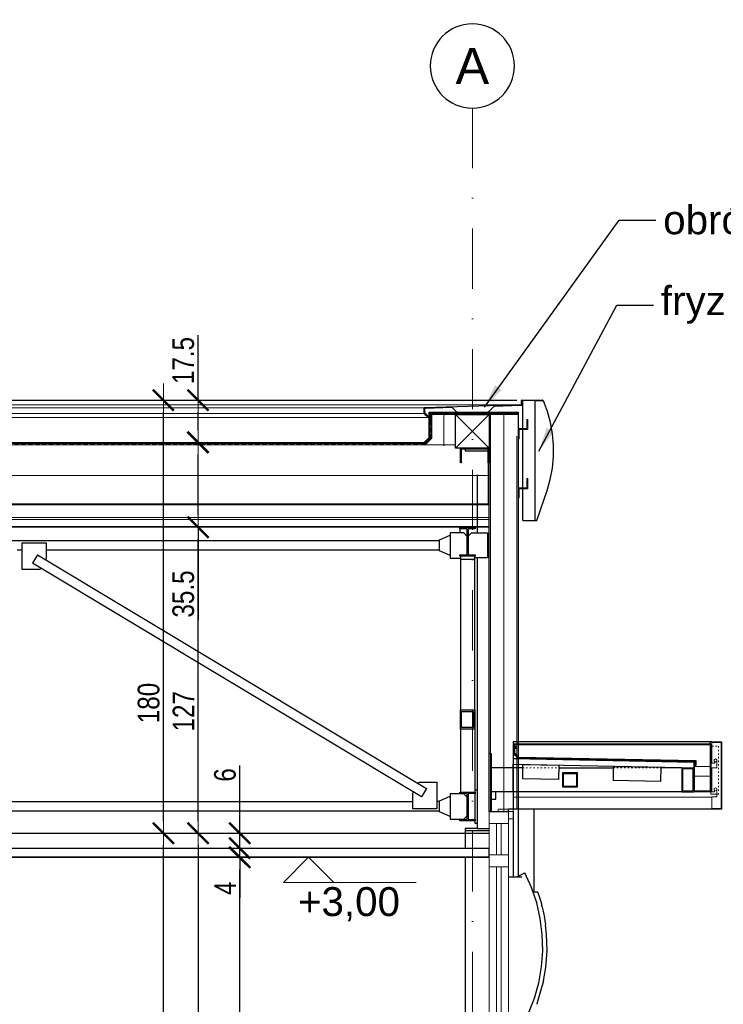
# Model space of a CAD drawing. Header units: millimetres. Extents: x -4835 to 23023, y -15404 to 3906.
# Tile 401 of 409: x 11272 to 11564, y 1871 to 2280. Entities that reach past the tile are written whole.
import ezdxf

# ---------------------------------------------------------------- set-up
doc = ezdxf.new("R2010")
doc.units = ezdxf.units.MM
for name, pattern in [('ACAD_ISO03W100', [30, 12, -18]), ('DASHDOT', [1, 0.5, -0.25, 0, -0.25]), ('DASHED', [19.05, 12.7, -6.35]), ('JIS_02_1.0', [2, 1, -1])]:
    doc.linetypes.add(name, pattern=pattern)
doc.layers.get('0').update_dxf_attribs({"lineweight": 9})
for name, color, linetype, lineweight in [('-AGP1_OSIE', 2, 'DASHDOT', 9), ('a___cienka___0.15', 10, 'Continuous', 15), ('a___ocieplenie', 214, 'BATTING', 5), ('a___przekrojowa___0.5', 7, 'Continuous', 25), ('a___widokowa_0.25', 130, 'Continuous', 25), ('drzwi', 30, 'Continuous', 13), ('Wymiarowanie - Poziomy', 172, 'Continuous', 13)]:
    doc.layers.add(name, color=color, linetype=linetype, lineweight=lineweight)
doc.layers.add('a___wymiary', color=7, linetype='Continuous', lineweight=5, true_color=0x666666)
for name, color, linetype in [('Budowlane - Opisy', 7, 'Continuous'), ('Budowlane - Sufit', 7, 'Continuous'), ('Konstrukcja - Fasada', 7, 'Continuous'), ('Konstrukcja - podkonstrukcja pod panele - slupy', 7, 'Continuous'), ('Konstrukcja dachu', 7, 'Continuous'), ('struktura', 7, 'Continuous'), ('Wyposazenie Zew - Wizualizacja Logo', 7, 'Continuous')]:
    doc.layers.add(name, color=color, linetype=linetype)
doc.styles.add('ARIAL', font='arial.ttf', dxfattribs={"width": 0.8})
doc.styles.add('GENERATED_STYLE_1', font='arialbd.ttf', dxfattribs={"width": 0.999153})
doc.styles.add('GENERATED_STYLE_2', font='ARIAL.TTF', dxfattribs={"width": 0.999153})
doc.linetypes.add('BATTING', pattern='A,0.0001,-0.1,[134,ltypeshp.shx,S=0.1,R=0,X=-0.1,Y=0],-0.2,[134,ltypeshp.shx,S=0.1,R=180,X=0.1,Y=0],-0.1', length=0.4001)
doc.dimstyles.new('1_50', dxfattribs={"dimtxt": 9, "dimasz": 5, "dimexe": 1.25, "dimexo": 0.625, "dimgap": 1.5, "dimtad": 1, "dimdec": 3, "dimrnd": 0.5, "dimdsep": 46, "dimtxsty": 'ARIAL', "dimblk": 'znacznik', "dimcen": 1.5, "dimse1": 1, "dimse2": 1, "dimclrd": 6, "dimclrt": 6, "dimazin": 0, "dimtfac": 1, "dimtdec": 3, "dimtmove": 0, "dimatfit": 3, "dimldrblk": 'znacznik', "dimfxl": 1, "dimarcsym": 0})
doc.dimstyles.new('GENERATED_STYLE__61', dxfattribs={"dimtxt": 10, "dimasz": 9.5, "dimexe": 0.18, "dimexo": 0, "dimgap": 0.09, "dimtad": 0, "dimdec": 1, "dimzin": 0, "dimdsep": 46, "dimtxsty": 'GENERATED_STYLE_1', "dimblk": 'ARROWHEAD_1', "dimblk1": 'ARROWHEAD_1', "dimblk2": 'ARROWHEAD_1', "dimcen": 0.09, "dimclrd": 256, "dimclre": 256, "dimclrt": 256, "dimazin": 0, "dimtfac": 1, "dimtdec": 4, "dimtmove": 0, "dimatfit": 3, "dimfxl": 1, "dimtolj": 1, "dimtzin": 0, "dimarcsym": 0})

# ---------------------------------------------------------------- blocks, each defined once
blk = doc.blocks.new('ARROWHEAD_1')
at = {"linetype": 'Continuous'}
blk.add_line((0, 0), (-1, 0), dxfattribs=at)
blk.add_circle((0, 0), 0.25, dxfattribs=at)
blk = doc.blocks.new('znacznik')
at = {"layer": 'a___wymiary'}
for p, q in [((0, 1.394), (0, -1.394)), ((1.394, 0), (-1.394, 0))]:
    blk.add_line(p, q, dxfattribs=at)
at = {"layer": 'a___wymiary', "const_width": 0.2}
blk.add_lwpolyline([(0.876, 0.876), (-0.876, -0.876)], dxfattribs=at)
blk = doc.blocks.new('*D607')
at = {"layer": 'a___wymiary', "color": 6, "lineweight": -2}
blk.add_line((11363.15, 1636.96), (11363.15, 1926.96), dxfattribs=at)
at = {"layer": 'Defpoints', "color": 0}
for p in [(11363.15, 1931.96), (11417.47, 1931.96), (11442.05, 1631.96)]:
    blk.add_point(p, dxfattribs=at)
at = {"layer": 'a___wymiary', "color": 6, "linetype": 'ByBlock', "lineweight": -2, "xscale": 5, "yscale": 5, "zscale": 5}
for p, rotation in [((11363.15, 1931.96), 90), ((11363.15, 1631.96), 270)]:
    blk.add_blockref('znacznik', p, dxfattribs=dict(at, rotation=rotation))
at = {"layer": 'a___wymiary', "color": 6, "insert": (11357.05, 1781.96), "char_height": 9, "attachment_point": 5, "rotation": 90, "style": 'ARIAL'}
blk.add_mtext('300', dxfattribs=at)
blk = doc.blocks.new('*D608')
at = {"layer": 'a___wymiary', "color": 6, "lineweight": -2}
for p, q in [((11363.15, 1940.76), (11363.15, 1945.76)), ((11363.15, 1931.96), (11363.15, 1935.76)), ((11363.15, 1931.96), (11363.15, 1915.11))]:
    blk.add_line(p, q, dxfattribs=at)
at = {"layer": 'Defpoints', "color": 0}
for p in [(11363.15, 1935.76), (11425.47, 1935.76), (11428.42, 1931.96)]:
    blk.add_point(p, dxfattribs=at)
at = {"layer": 'a___wymiary', "color": 6, "linetype": 'ByBlock', "lineweight": -2, "xscale": 5, "yscale": 5, "zscale": 5}
for p, rotation in [((11363.15, 1935.76), 270), ((11363.15, 1931.96), 90)]:
    blk.add_blockref('znacznik', p, dxfattribs=dict(at, rotation=rotation))
at = {"layer": 'a___wymiary', "color": 6, "insert": (11357.15, 1919.1), "char_height": 9, "attachment_point": 5, "rotation": 90, "style": 'ARIAL'}
blk.add_mtext('4', dxfattribs=at)
blk = doc.blocks.new('*D609')
at = {"layer": 'a___wymiary', "color": 6, "lineweight": -2}
for p, q in [((11363.15, 1941.96), (11363.15, 1970.08)), ((11363.15, 1935.76), (11363.15, 1941.96)), ((11363.15, 1930.76), (11363.15, 1925.76))]:
    blk.add_line(p, q, dxfattribs=at)
at = {"layer": 'Defpoints', "color": 0}
for p in [(11363.15, 1941.96), (11379.49, 1941.96), (11425.47, 1935.76)]:
    blk.add_point(p, dxfattribs=at)
at = {"layer": 'a___wymiary', "color": 6, "linetype": 'ByBlock', "lineweight": -2, "xscale": 5, "yscale": 5, "zscale": 5}
for p, rotation in [((11363.15, 1941.96), 270), ((11363.15, 1935.76), 90)]:
    blk.add_blockref('znacznik', p, dxfattribs=dict(at, rotation=rotation))
at = {"layer": 'a___wymiary', "color": 6, "insert": (11357.06, 1966.2), "char_height": 9, "attachment_point": 5, "rotation": 90, "style": 'ARIAL'}
blk.add_mtext('6', dxfattribs=at)
blk = doc.blocks.new('*D610')
at = {"layer": 'a___wymiary', "color": 6, "lineweight": -2}
blk.add_line((11345.86, 1936.96), (11345.86, 1636.96), dxfattribs=at)
at = {"layer": 'Defpoints', "color": 0}
for p in [(11383.11, 1941.96), (11345.86, 1631.96), (11376.76, 1631.96)]:
    blk.add_point(p, dxfattribs=at)
at = {"layer": 'a___wymiary', "color": 6, "linetype": 'ByBlock', "lineweight": -2, "xscale": 5, "yscale": 5, "zscale": 5}
for p, rotation in [((11345.86, 1941.96), 90), ((11345.86, 1631.96), 270)]:
    blk.add_blockref('znacznik', p, dxfattribs=dict(at, rotation=rotation))
at = {"layer": 'a___wymiary', "color": 6, "insert": (11339.76, 1786.96), "char_height": 9, "attachment_point": 5, "rotation": 90, "style": 'ARIAL'}
blk.add_mtext('310', dxfattribs=at)
blk = doc.blocks.new('*D614')
at = {"layer": 'a___wymiary', "color": 6, "lineweight": -2}
blk.add_line((11331.46, 1636.96), (11331.46, 1936.96), dxfattribs=at)
at = {"layer": 'Defpoints', "color": 0}
for p in [(11331.46, 1941.96), (11383.11, 1941.96), (11376.76, 1631.96)]:
    blk.add_point(p, dxfattribs=at)
at = {"layer": 'a___wymiary', "color": 6, "linetype": 'ByBlock', "lineweight": -2, "xscale": 5, "yscale": 5, "zscale": 5}
for p, rotation in [((11331.46, 1941.96), 90), ((11331.46, 1631.96), 270)]:
    blk.add_blockref('znacznik', p, dxfattribs=dict(at, rotation=rotation))
at = {"layer": 'a___wymiary', "color": 6, "insert": (11325.36, 1786.96), "char_height": 9, "attachment_point": 5, "rotation": 90, "style": 'ARIAL'}
blk.add_mtext('310', dxfattribs=at)
blk = doc.blocks.new('*D615')
at = {"layer": 'a___wymiary', "color": 6, "lineweight": -2}
blk.add_line((11331.46, 1946.96), (11331.46, 2116.96), dxfattribs=at)
at = {"layer": 'Defpoints', "color": 0}
for p in [(11331.46, 2121.96), (11366.59, 2121.96), (11383.11, 1941.96)]:
    blk.add_point(p, dxfattribs=at)
at = {"layer": 'a___wymiary', "color": 6, "linetype": 'ByBlock', "lineweight": -2, "xscale": 5, "yscale": 5, "zscale": 5}
for p, rotation in [((11331.46, 2121.96), 90), ((11331.46, 1941.96), 270)]:
    blk.add_blockref('znacznik', p, dxfattribs=dict(at, rotation=rotation))
at = {"layer": 'a___wymiary', "color": 6, "insert": (11325.36, 1996.09), "char_height": 9, "attachment_point": 5, "rotation": 90, "style": 'ARIAL'}
blk.add_mtext('180', dxfattribs=at)
blk = doc.blocks.new('*D616')
at = {"layer": 'a___wymiary', "color": 6, "lineweight": -2}
blk.add_line((11345.86, 1946.96), (11345.86, 2064.11), dxfattribs=at)
at = {"layer": 'Defpoints', "color": 0}
for p in [(11345.86, 2069.11), (11365.49, 2069.11), (11383.11, 1941.96)]:
    blk.add_point(p, dxfattribs=at)
at = {"layer": 'a___wymiary', "color": 6, "linetype": 'ByBlock', "lineweight": -2, "xscale": 5, "yscale": 5, "zscale": 5}
for p, rotation in [((11345.86, 2069.11), 90), ((11345.86, 1941.96), 270)]:
    blk.add_blockref('znacznik', p, dxfattribs=dict(at, rotation=rotation))
at = {"layer": 'a___wymiary', "color": 6, "insert": (11339.84, 1992.66), "char_height": 9, "attachment_point": 5, "rotation": 90, "style": 'ARIAL'}
blk.add_mtext('127', dxfattribs=at)
blk = doc.blocks.new('*D617')
at = {"layer": 'a___wymiary', "color": 6, "lineweight": -2}
for p, q in [((11345.86, 2074.11), (11345.86, 2099.41)), ((11345.86, 2069.11), (11345.86, 2030.51))]:
    blk.add_line(p, q, dxfattribs=at)
at = {"layer": 'Defpoints', "color": 0}
for p in [(11345.86, 2104.41), (11366.31, 2104.41), (11365.49, 2069.11)]:
    blk.add_point(p, dxfattribs=at)
at = {"layer": 'a___wymiary', "color": 6, "linetype": 'ByBlock', "lineweight": -2, "xscale": 5, "yscale": 5, "zscale": 5}
for p, rotation in [((11345.86, 2104.41), 90), ((11345.86, 2069.11), 270)]:
    blk.add_blockref('znacznik', p, dxfattribs=dict(at, rotation=rotation))
at = {"layer": 'a___wymiary', "color": 6, "insert": (11339.76, 2041.39), "char_height": 9, "attachment_point": 5, "rotation": 90, "style": 'ARIAL'}
blk.add_mtext('35.5', dxfattribs=at)
blk = doc.blocks.new('*D618')
at = {"layer": 'a___wymiary', "color": 6, "lineweight": -2}
for p, q in [((11345.86, 2121.96), (11345.86, 2148.97)), ((11345.86, 2109.41), (11345.86, 2116.96))]:
    blk.add_line(p, q, dxfattribs=at)
at = {"layer": 'Defpoints', "color": 0}
for p in [(11345.86, 2121.96), (11366.59, 2121.96), (11366.07, 2104.41)]:
    blk.add_point(p, dxfattribs=at)
at = {"layer": 'a___wymiary', "color": 6, "linetype": 'ByBlock', "lineweight": -2, "xscale": 5, "yscale": 5, "zscale": 5}
for p, rotation in [((11345.86, 2121.96), 90), ((11345.86, 2104.41), 270)]:
    blk.add_blockref('znacznik', p, dxfattribs=dict(at, rotation=rotation))
at = {"layer": 'a___wymiary', "color": 6, "insert": (11339.76, 2138.43), "char_height": 9, "attachment_point": 5, "rotation": 90, "style": 'ARIAL'}
blk.add_mtext('17.5', dxfattribs=at)
blk = doc.blocks.new('*D628')
at = {"layer": 'a___wymiary', "color": 6, "lineweight": -2}
blk.add_line((11707.96, 2066.96), (11707.96, 1994.96), dxfattribs=at)
at = {"layer": 'Defpoints', "color": 0}
for p in [(11483.1, 2071.96), (11548.08, 1989.96), (11707.96, 1989.96)]:
    blk.add_point(p, dxfattribs=at)
at = {"layer": 'a___wymiary', "color": 6, "linetype": 'ByBlock', "lineweight": -2, "xscale": 5, "yscale": 5, "zscale": 5}
for p, rotation in [((11707.96, 2071.96), 90), ((11707.96, 1989.96), 270)]:
    blk.add_blockref('znacznik', p, dxfattribs=dict(at, rotation=rotation))
at = {"layer": 'a___wymiary', "color": 6, "insert": (11701.87, 2030.96), "char_height": 9, "attachment_point": 5, "rotation": 90, "style": 'ARIAL'}
blk.add_mtext('82', dxfattribs=at)
blk = doc.blocks.new('*D629')
at = {"layer": 'a___wymiary', "color": 6, "lineweight": -2}
blk.add_line((11707.96, 1974.96), (11707.96, 1956.96), dxfattribs=at)
at = {"layer": 'Defpoints', "color": 0}
for p in [(11548.08, 1979.96), (11550.07, 1951.96), (11707.96, 1951.96)]:
    blk.add_point(p, dxfattribs=at)
at = {"layer": 'a___wymiary', "color": 6, "linetype": 'ByBlock', "lineweight": -2, "xscale": 5, "yscale": 5, "zscale": 5}
for p, rotation in [((11707.96, 1979.96), 90), ((11707.96, 1951.96), 270)]:
    blk.add_blockref('znacznik', p, dxfattribs=dict(at, rotation=rotation))
at = {"layer": 'a___wymiary', "color": 6, "insert": (11701.87, 1965.96), "char_height": 9, "attachment_point": 5, "rotation": 90, "style": 'ARIAL'}
blk.add_mtext('28', dxfattribs=at)
blk = doc.blocks.new('*D630')
at = {"layer": 'a___wymiary', "color": 6, "lineweight": -2}
for p, q in [((11707.96, 1956.96), (11707.96, 1961.96)), ((11707.96, 1951.96), (11707.96, 1950.96)), ((11707.96, 1950.96), (11707.96, 1938.13))]:
    blk.add_line(p, q, dxfattribs=at)
at = {"layer": 'Defpoints', "color": 0}
for p in [(11550.07, 1951.96), (11476.3, 1950.96), (11707.96, 1950.96)]:
    blk.add_point(p, dxfattribs=at)
at = {"layer": 'a___wymiary', "color": 6, "linetype": 'ByBlock', "lineweight": -2, "xscale": 5, "yscale": 5, "zscale": 5}
for p, rotation in [((11707.96, 1951.96), 270), ((11707.96, 1950.96), 90)]:
    blk.add_blockref('znacznik', p, dxfattribs=dict(at, rotation=rotation))
at = {"layer": 'a___wymiary', "color": 6, "insert": (11701.94, 1940.96), "char_height": 9, "attachment_point": 5, "rotation": 90, "style": 'ARIAL'}
blk.add_mtext('1', dxfattribs=at)
blk = doc.blocks.new('*D631')
at = {"layer": 'a___wymiary', "color": 6, "lineweight": -2}
blk.add_line((11707.96, 1945.96), (11707.96, 1636.96), dxfattribs=at)
at = {"layer": 'Defpoints', "color": 0}
for p in [(11476.3, 1950.96), (11460.31, 1631.96), (11707.96, 1631.96)]:
    blk.add_point(p, dxfattribs=at)
at = {"layer": 'a___wymiary', "color": 6, "linetype": 'ByBlock', "lineweight": -2, "xscale": 5, "yscale": 5, "zscale": 5}
for p, rotation in [((11707.96, 1950.96), 90), ((11707.96, 1631.96), 270)]:
    blk.add_blockref('znacznik', p, dxfattribs=dict(at, rotation=rotation))
at = {"layer": 'a___wymiary', "color": 6, "insert": (11701.86, 1791.46), "char_height": 9, "attachment_point": 5, "rotation": 90, "style": 'ARIAL'}
blk.add_mtext('319', dxfattribs=at)
blk = doc.blocks.new('*D635')
at = {"layer": 'a___wymiary', "color": 6, "lineweight": -2}
blk.add_line((11722.69, 1636.96), (11722.69, 2116.96), dxfattribs=at)
at = {"layer": 'Defpoints', "color": 0}
for p in [(11483.42, 2121.96), (11722.69, 2121.96), (11476.8, 1631.96)]:
    blk.add_point(p, dxfattribs=at)
at = {"layer": 'a___wymiary', "color": 6, "linetype": 'ByBlock', "lineweight": -2, "xscale": 5, "yscale": 5, "zscale": 5}
for p, rotation in [((11722.69, 2121.96), 90), ((11722.69, 1631.96), 270)]:
    blk.add_blockref('znacznik', p, dxfattribs=dict(at, rotation=rotation))
at = {"layer": 'a___wymiary', "color": 6, "insert": (11716.6, 1876.96), "char_height": 9, "attachment_point": 5, "rotation": 90, "style": 'ARIAL'}
blk.add_mtext('490', dxfattribs=at)
blk = doc.blocks.new('osie p 2')
at = {"layer": '-AGP1_OSIE', "ltscale": 50}
for q in [(10830.06, -1118.33), (10830.06, -1118.54)]:
    blk.add_line((10830.06, -275.62), q, dxfattribs=at)
at = {"layer": '-AGP1_OSIE', "linetype": 'ByBlock', "lineweight": 25}
blk.add_ellipse((10830.06, -258.12), major_axis=(12.37, -12.37), ratio=1, start_param=5.497787, end_param=11.780972, dxfattribs=at)
at = {"layer": '-AGP1_OSIE', "linetype": 'ByBlock', "lineweight": 25, "insert": (10830.06, -258.12), "char_height": 15, "attachment_point": 5, "style": 'GENERATED_STYLE_2'}
blk.add_mtext('A', dxfattribs=at)

msp = doc.modelspace()

# ---------------------------------------------------------------- linework, layer by layer
at = {"layer": 'a___cienka___0.15'}
for p, q in [((10729.7958, 2119.967), (11478.2829, 2119.9502)), ((10729.7958, 2118.7682), (11439.824, 2118.7682)), ((10729.7958, 2116.3574), (11439.8034, 2116.3574)), ((11478.7958, 2116.4565), (11442.2958, 2116.4565)), ((11442.2958, 2116.4565), (11442.2958, 2106.2452)), ((11452.7958, 2115.9565), (11466.7958, 2101.9565)), ((11466.7958, 2115.9565), (11452.7958, 2101.9565)), ((11467.2958, 1950.9565), (11467.2958, 2115.9565)), ((10729.7958, 2114.7234), (11441.4121, 2114.7379)), ((11482.7926, 2113.9345), (11482.3926, 2113.9345)), ((11482.3926, 2113.9345), (11482.3926, 2110.1595)), ((11482.7926, 2109.7095), (11482.7926, 2113.9345)), ((11478.7926, 2110.1595), (11478.7926, 2105.9345)), ((11482.3926, 2110.1595), (11478.7926, 2110.1595)), ((11479.1926, 2105.9345), (11479.1926, 2109.7095)), ((11479.1926, 2109.7095), (11482.7926, 2109.7095)), ((11452.7958, 2103.4084), (9998.7958, 2103.4084)), ((11440.0198, 2103.9084), (10011.5718, 2103.9084)), ((11442.2958, 2106.2452), (11440.0198, 2103.9084)), ((11478.2958, 2107.0074), (11478.2958, 1951.9565)), ((11479.1926, 2105.9345), (11478.7926, 2105.9345)), ((11482.7926, 2089.3345), (11482.3926, 2089.3345)), ((11482.3926, 2089.3345), (11482.3926, 2085.5595)), ((11482.7926, 2085.1095), (11482.7926, 2089.3345)), ((11478.7926, 2085.5595), (11478.7926, 2081.3345)), ((11482.3926, 2085.5595), (11478.7926, 2085.5595)), ((11479.1926, 2081.3345), (11479.1926, 2085.1095)), ((11479.1926, 2085.1095), (11482.7926, 2085.1095)), ((11478.7926, 2081.3345), (11479.1926, 2081.3345)), ((11466.7958, 2073.2084), (9984.7958, 2073.2084)), ((11466.7958, 2072.3984), (9984.7958, 2072.3984)), ((11558.2725, 1979.1093), (11476.7958, 1979.1093)), ((11558.7958, 1978.1565), (11559.2958, 1978.1565)), ((11559.2958, 1979.7565), (11559.2958, 1971.1565)), ((11476.7958, 1975.1625), (11478.7958, 1973.1225)), ((11531.7958, 1972.0625), (11476.7958, 1973.1625)), ((11531.7958, 1971.7625), (11476.7958, 1972.8625)), ((11531.7958, 1972.0625), (11552.0958, 1971.6565)), ((11531.7958, 1971.7625), (11551.7958, 1971.3625)), ((11546.7958, 1969.262), (11551.7958, 1969.1565)), ((11546.7958, 1969.1565), (11551.7958, 1969.1565)), ((11551.7958, 1969.1565), (11551.7958, 1971.3625)), ((11551.7958, 1969.1565), (11551.7958, 1959.1565)), ((11552.0958, 1971.6565), (11552.0958, 1970.0974)), ((11552.0958, 1969.6565), (11558.4958, 1969.6565)), ((11559.2958, 1971.1565), (11560.2958, 1971.1565)), ((11559.2958, 1969.1565), (11559.2958, 1959.1565)), ((11559.2958, 1969.1565), (11561.2958, 1969.1565)), ((11560.2958, 1971.1565), (11560.2958, 1971.8158)), ((11561.2958, 1971.8158), (11561.2958, 1969.1565)), ((11552.0958, 1965.6565), (11558.4958, 1965.6565)), ((11559.2958, 1956.9565), (11476.7958, 1956.9565)), ((11558.7958, 1959.1565), (11558.7958, 1958.1565)), ((11558.7958, 1959.1565), (11559.2958, 1959.1565)), ((11558.7958, 1958.1565), (11561.2958, 1958.1565)), ((11559.2958, 1959.1565), (11560.2958, 1959.1565)), ((11559.2958, 1957.1565), (11559.2958, 1952.1565)), ((11559.2958, 1957.1565), (11561.2958, 1957.1565)), ((11560.2958, 1959.1565), (11560.2958, 1959.8158)), ((11561.2958, 1959.8158), (11561.2958, 1957.1565))]:
    msp.add_line(p, q, dxfattribs=at)
at = {"layer": 'a___cienka___0.15', "linetype": 'JIS_02_1.0', "ltscale": 0.7}
for p, q in [((11478.7958, 2116.7065), (11442.0458, 2116.7065)), ((11442.0458, 2116.7065), (11442.0458, 2106.3464)), ((11439.9012, 2104.1584), (10011.6904, 2104.1584)), ((11442.0458, 2106.3464), (11439.9012, 2104.1584))]:
    msp.add_line(p, q, dxfattribs=at)
at = {"layer": 'a___cienka___0.15', "linetype": 'DASHED', "ltscale": 0.15}
for p, q in [((11478.7958, 2116.2065), (11442.5458, 2116.2065)), ((11442.5458, 2116.2065), (11442.5458, 2106.1422)), ((11440.1113, 2103.6584), (10011.4803, 2103.6584)), ((11442.5458, 2106.1422), (11440.1113, 2103.6584))]:
    msp.add_line(p, q, dxfattribs=at)
at = {"layer": 'a___cienka___0.15', "linetype": 'ACAD_ISO03W100', "lineweight": 5, "ltscale": 0.05}
for p, q in [((11559.2958, 1978.1565), (11562.0117, 1978.1565)), ((11562.0117, 1978.1565), (11562.0117, 1958.1565)), ((11480.6376, 1969.1565), (11495.6397, 1969.1565)), ((11518.2987, 1969.1565), (11538.0056, 1969.1565)), ((11561.2958, 1958.1565), (11562.0117, 1958.1565))]:
    msp.add_line(p, q, dxfattribs=at)
at = {"layer": 'a___cienka___0.15'}
for points in [[(11466.2956, 2095.9565), (11466.2958, 2078.8985)], [(9984.7958, 2078.9084), (11466.7958, 2078.9084)]]:
    msp.add_lwpolyline(points, dxfattribs=at)
at = {"layer": 'a___cienka___0.15', "linetype": 'DASHED', "ltscale": 0.2, "const_width": 0.5}
for points in [[(11466.5958, 2095.9565), (11466.5458, 2078.8985)], [(9984.7958, 2078.6584), (11466.7958, 2078.6584)]]:
    msp.add_lwpolyline(points, dxfattribs=at)
at = {"layer": 'a___cienka___0.15', "linetype": 'JIS_02_1.0', "const_width": 0.5}
msp.add_lwpolyline([(11477.0458, 1978.1614), (11477.0458, 1975.2661), (11478.9015, 1973.3704), (11552.3458, 1971.9014), (11552.3458, 1970.0974)], dxfattribs=at)
at = {"layer": 'a___cienka___0.15'}
for points in [[(11560.7958, 1972.8588), (11560.2192, 1972.5259), (11560.2192, 1971.86), (11560.7958, 1971.5271), (11561.3724, 1971.86), (11561.3724, 1972.5259)], [(11547.1958, 1968.7565), (11551.3958, 1968.7565), (11551.3958, 1959.5565), (11547.1958, 1959.5565)], [(11560.7958, 1960.8588), (11560.2192, 1960.5259), (11560.2192, 1959.86), (11560.7958, 1959.5271), (11561.3724, 1959.86), (11561.3724, 1960.5259)]]:
    msp.add_lwpolyline(points, close=True, dxfattribs=at)
at = {"layer": 'a___ocieplenie', "ltscale": 10}
msp.add_line((11447.956, 2102.9084), (11447.956, 2115.9565), dxfattribs=at)
at = {"layer": 'a___ocieplenie', "ltscale": 14}
msp.add_line((11472.7958, 2115.9565), (11472.7958, 1950.9565), dxfattribs=at)
at = {"layer": 'a___ocieplenie', "ltscale": 27}
msp.add_line((11467.2958, 2090.6584), (9985.2269, 2090.6584), dxfattribs=at)
at = {"layer": 'a___przekrojowa___0.5'}
for p, q in [((11480.3956, 2119.9536), (11439.8928, 2118.7985)), ((11479.8783, 2119.7), (11468.7019, 2119.3627)), ((11480.4595, 2119.7174), (11479.8783, 2119.7)), ((11480.1926, 2120.2625), (11480.1926, 2121.8565)), ((11480.1926, 2120.2625), (11480.1926, 2120.519)), ((11480.2926, 2121.9565), (11488.9139, 2121.9565)), ((11480.3926, 2120.519), (11480.3926, 2120.2625)), ((11480.4926, 2120.0536), (11480.4926, 2121.6565)), ((11480.6926, 2121.4), (11480.6926, 2121.6565)), ((11485.7926, 2121.7565), (11480.7926, 2121.7565)), ((11480.7926, 2071.9565), (11480.7926, 2121.7565)), ((11485.7926, 2121.7447), (11485.7926, 2121.7565)), ((11485.7926, 2121.7447), (11486.9763, 2121.7447)), ((11486.9981, 2121.6899), (11486.9763, 2121.7447)), ((11489.0403, 2121.6899), (11486.9981, 2121.6899)), ((11488.3503, 2121.7565), (11488.9139, 2121.7565)), ((11489.0403, 2121.6899), (11489.2745, 2121.6899)), ((11490.9458, 2117.3027), (11489.2745, 2121.6899)), ((11439.7958, 2116.3956), (11439.7958, 2118.6986)), ((11441.4121, 2114.7379), (11439.8251, 2116.3249)), ((11440.0958, 2116.5921), (11440.0958, 2118.4074)), ((11441.4121, 2115.2344), (11440.1251, 2116.5214)), ((11451.4084, 2118.8439), (11440.1928, 2118.5074)), ((11441.7958, 2106.4485), (11441.7958, 2116.9565)), ((11441.7958, 2116.9565), (11478.7958, 2116.9565)), ((11453.2958, 2116.9565), (11451.4084, 2118.8439)), ((11466.2958, 2116.9565), (11468.7019, 2119.3627)), ((11478.7958, 2116.9565), (11478.7958, 1951.9565)), ((11492.2312, 2112.6897), (11490.9458, 2117.3027)), ((11441.3721, 2115.5572), (11441.5535, 2115.3759)), ((11441.3721, 2115.0607), (11441.5535, 2114.8794)), ((11493.0862, 2107.9778), (11492.2312, 2112.6897)), ((11493.5035, 2103.2072), (11493.0862, 2107.9778)), ((10011.7954, 2104.4084), (11439.7962, 2104.4084)), ((11439.7962, 2104.4084), (11441.7958, 2106.4485)), ((11466.7958, 2101.9565), (11466.7958, 2095.9565)), ((11493.4797, 2098.4185), (11493.5035, 2103.2072)), ((11466.7958, 1950.9565), (11466.7958, 2095.9565)), ((11493.0149, 2093.6523), (11493.4797, 2098.4185)), ((11492.113, 2088.9491), (11493.0149, 2093.6523)), ((11490.7818, 2084.3491), (11492.113, 2088.9491)), ((11486.4993, 2071.9565), (11490.7818, 2084.3491)), ((11466.7958, 2078.4084), (9984.7958, 2078.4084)), ((11466.7958, 2069.2584), (9984.7958, 2069.2584)), ((11466.7958, 2069.1084), (10237.7958, 2069.1084)), ((11558.6113, 1979.9565), (11558.2725, 1979.1093)), ((11558.2725, 1979.1093), (11558.2725, 1978.6641)), ((11558.2725, 1978.6641), (11558.3261, 1978.7386)), ((11558.4958, 1979.1565), (11558.4958, 1959.4565)), ((11558.4958, 1979.1565), (11558.7958, 1979.1565)), ((11559.2958, 1979.9565), (11558.6113, 1979.9565)), ((11558.7958, 1979.1565), (11558.7958, 1959.1565)), ((11559.2958, 1979.9565), (11563.2958, 1979.9565)), ((11559.2958, 1979.9565), (11559.2958, 1979.7565)), ((11559.2958, 1979.7565), (11563.0958, 1979.7565)), ((11563.0958, 1979.7565), (11563.0958, 1952.1565)), ((11563.2958, 1979.9565), (11563.2958, 1951.9565)), ((11476.7958, 1970.662), (11546.7958, 1969.262)), ((11476.7958, 1959.1566), (11476.7958, 1970.662)), ((11546.7958, 1969.262), (11546.7958, 1959.1565)), ((11552.0958, 1959.4565), (11552.0958, 1970.0974)), ((11552.5958, 1970.0974), (11552.0958, 1970.0974)), ((11546.7958, 1959.1565), (11476.7958, 1959.1566)), ((11546.7958, 1959.1565), (11551.7958, 1959.1565)), ((11558.7958, 1959.1565), (11551.7958, 1959.1565)), ((11558.4958, 1959.4565), (11552.0958, 1959.4565)), ((11559.2958, 1951.9565), (11474.7938, 1951.9565)), ((11474.7938, 1950.9565), (11474.7938, 1951.9565)), ((11474.7938, 1950.9565), (11474.7938, 1951.9565)), ((11563.0958, 1952.1565), (11559.2958, 1952.1565)), ((11559.2958, 1951.9565), (11559.2958, 1952.1565)), ((11563.2958, 1951.9565), (11559.2958, 1951.9565)), ((11466.7958, 1950.9565), (11474.7938, 1950.9565)), ((10730.7958, 1935.7565), (11466.7958, 1935.7565)), ((11466.7958, 1931.9565), (11466.7958, 1935.7565)), ((11466.7958, 1931.9565), (10730.7958, 1931.9565))]:
    msp.add_line(p, q, dxfattribs=at)
for points in [[(11466.7958, 2095.9565), (11466.3958, 2095.9565), (11466.3958, 2101.5565), (11455.1958, 2101.5565), (11455.1958, 2095.9565), (11454.7958, 2095.9565), (11454.7958, 2101.9565), (11466.7958, 2101.9565)], [(11480.7926, 2071.9565), (11486.4993, 2071.9565)], [(11454.5958, 2069.1091), (11460.9958, 2069.1091), (11460.9958, 2068.4789), (11458.0158, 2068.4789), (11458.0158, 2057.7368), (11460.9958, 2057.7368), (11460.9958, 2057.1067), (11454.5958, 2057.1067), (11454.5958, 2057.7368), (11457.5758, 2057.7368), (11457.5758, 2068.4789), (11454.5958, 2068.4789), (11454.5958, 2069.1091)], [(11476.7958, 1979.9565), (11476.7958, 1978.6641), (11477.6769, 1977.9544), (11477.6769, 1977.0601), (11477.5496, 1977.431)], [(11477.2958, 1978.2614), (11477.2958, 1975.3696), (11479.0071, 1973.6183), (11552.5958, 1972.1463), (11552.5958, 1970.0974)], [(11454.5958, 1959.0565), (11460.9958, 1959.0565), (11460.9958, 1958.4265), (11458.0158, 1958.4265), (11458.0158, 1947.6865), (11460.9958, 1947.6865), (11460.9958, 1947.0565), (11454.5958, 1947.0565), (11454.5958, 1947.6865), (11457.5758, 1947.6865), (11457.5758, 1958.4265), (11454.5958, 1958.4265), (11454.5958, 1959.0565)]]:
    msp.add_lwpolyline(points, dxfattribs=at)
for points in [[(11454.7958, 1993.2768), (11460.7958, 1993.2768), (11460.7958, 1985.1855), (11454.7958, 1985.1855)], [(11460.2958, 1985.8597), (11455.2958, 1985.8597), (11455.2958, 1992.6025), (11460.2958, 1992.6025)], [(11497.2958, 1967.1563), (11503.2958, 1967.1563), (11503.2958, 1961.1563), (11497.2958, 1961.1563)], [(11502.9958, 1961.4563), (11497.5958, 1961.4563), (11497.5958, 1966.8563), (11502.9958, 1966.8563)]]:
    msp.add_lwpolyline(points, close=True, dxfattribs=at)
for centre, start, end in [((11480.2926, 2121.8565), 90, 180), ((11480.2926, 2120.2625), 180, 0), ((11480.3926, 2120.0536), 271.718358, 0), ((11480.4625, 2119.6175), 271.718358, 91.718358), ((11480.5926, 2121.6565), 0, 180), ((11488.9139, 2121.8565), 270, 90), ((11439.8958, 2118.6986), 91.718358, 180), ((11439.8958, 2116.3956), 180, 225), ((11440.1958, 2118.4074), 91.718358, 180), ((11440.1958, 2116.5921), 180, 225), ((11441.4828, 2115.3051), 225, 45), ((11441.4828, 2114.8086), 225, 45)]:
    msp.add_arc(centre, 0.1, start, end, dxfattribs=at)
at = {"layer": 'a___widokowa_0.25'}
for p, q in [((10729.7958, 2121.9565), (11478.2926, 2121.9565)), ((11485.7926, 2121.7447), (11485.7926, 2071.9565)), ((11486.9981, 2121.6899), (11485.7926, 2121.6899)), ((11478.7958, 2115.9565), (11442.7958, 2115.9565)), ((11442.7958, 2115.9565), (11442.7958, 2106.0401)), ((11442.7958, 2106.0401), (11440.2045, 2103.3964)), ((11456.7958, 2101.5565), (11456.7958, 2100.9565)), ((11456.7958, 2100.9565), (11466.3958, 2100.9565)), ((11461.7958, 2090.9565), (11461.7958, 2066.8586)), ((11454.5958, 2068.4783), (11454.5958, 2066.7586)), ((11097.5158, 2063.6286), (11446.0758, 2063.6286)), ((11272.7958, 2062.6286), (11282.7958, 2062.6286)), ((11272.7958, 2051.6286), (11272.7958, 2062.6286)), ((11282.7958, 2062.6286), (11282.7958, 2056.1286)), ((11272.7958, 2059.6286), (11270.7958, 2059.6286)), ((11446.0758, 2059.6286), (11282.7958, 2059.6286)), ((11279.1463, 2057.6525), (11277.087, 2054.2234)), ((11438.7253, 1957.1526), (11277.087, 2054.2234)), ((11279.1463, 2057.6525), (11440.7846, 1960.5817)), ((11282.7958, 2056.1286), (11282.5094, 2055.6329)), ((11454.7958, 2057.1067), (11454.7958, 1993.2768)), ((11460.7958, 2055.7262), (11454.7958, 2055.7262)), ((11460.7958, 1993.2768), (11460.7958, 2057.1067)), ((11461.7958, 2056.3586), (11461.7958, 1943.9565)), ((11280.2958, 2051.6286), (11272.7958, 2051.6286)), ((11280.574, 2052.1293), (11280.2958, 2051.6286)), ((11454.7958, 1985.1855), (11454.7958, 1959.0565)), ((11460.7958, 1985.1855), (11460.7958, 1959.0565)), ((11476.7958, 1978.6641), (11476.7952, 1951.9565)), ((11558.6113, 1979.9565), (11476.7958, 1979.9565)), ((11558.2725, 1978.6641), (11476.7958, 1978.6641)), ((11476.7958, 1969.1565), (11467.5958, 1969.156)), ((11480.6376, 1969.1565), (11476.7958, 1969.1565)), ((11480.6661, 1970.5846), (11480.5461, 1964.5858)), ((11495.6583, 1970.0847), (11480.6621, 1970.3846)), ((11495.6623, 1970.2847), (11495.5423, 1964.2859)), ((11495.6397, 1969.1565), (11518.2987, 1969.1565)), ((11518.3122, 1969.8317), (11518.1923, 1963.8329)), ((11538.0072, 1969.2377), (11518.3082, 1969.6317)), ((11531.7958, 1971.7625), (11531.7958, 1972.0625)), ((11538.0112, 1969.4377), (11537.8913, 1963.4389)), ((11546.7958, 1969.1565), (11538.0056, 1969.1565)), ((11495.5423, 1964.2859), (11480.5461, 1964.5858)), ((11437.2976, 1962.6758), (11437.5758, 1963.1765)), ((11437.5758, 1963.1765), (11445.0758, 1963.1765)), ((11440.7846, 1960.5817), (11438.7253, 1957.1526)), ((11445.0758, 1963.1765), (11445.0758, 1952.1765)), ((11537.8913, 1963.4389), (11518.1923, 1963.8329)), ((11435.0758, 1958.6765), (11435.3705, 1959.1673)), ((11435.0758, 1952.1765), (11435.0758, 1958.6765)), ((11446.0758, 1955.4265), (11450.5758, 1957.4265)), ((11456.1758, 1958.3065), (11450.5758, 1958.3065)), ((11450.5758, 1958.3065), (11450.5758, 1947.8065)), ((11457.5758, 1956.9065), (11456.1758, 1958.3065)), ((11460.9958, 1946.0584), (11460.9958, 1960.0584)), ((11460.9958, 1960.0584), (11461.7958, 1960.0584)), ((11476.7958, 1959.1566), (11467.5964, 1959.156)), ((11108.5158, 1955.1765), (11435.0758, 1955.1765)), ((11445.0758, 1952.1765), (11435.0758, 1952.1765)), ((11446.0758, 1955.1765), (11445.0758, 1955.1765)), ((11446.0758, 1950.9265), (11446.0758, 1955.4265)), ((11478.7958, 1951.9565), (11478.7958, 1951.9565)), ((11478.7958, 1951.9565), (11478.7958, 1924.1428)), ((11485.2958, 1951.9565), (11485.2958, 1917.4469)), ((11446.0758, 1951.1765), (11097.5158, 1951.1765)), ((11450.5758, 1948.9265), (11446.0758, 1950.9265)), ((11450.5758, 1947.8065), (11456.1758, 1947.8065)), ((11456.1758, 1947.8065), (11457.5758, 1949.2065)), ((11476.7958, 1950.9565), (11476.7958, 1923.9013)), ((11461.7958, 1943.9565), (11456.7958, 1943.9565)), ((11456.7958, 1943.9565), (11456.7958, 1941.9565)), ((11461.7958, 1946.0584), (11460.9958, 1946.0584)), ((11461.7958, 1943.9565), (11466.7958, 1943.9565)), ((11466.7958, 1942.9565), (11456.7958, 1942.9565)), ((11456.7958, 1942.4565), (11456.7958, 1935.7565)), ((11456.7958, 1941.9565), (11466.7958, 1941.9565)), ((11456.7958, 1931.9565), (11456.7958, 1631.9565))]:
    msp.add_line(p, q, dxfattribs=at)
at = {"layer": 'a___widokowa_0.25', "ltscale": 0.5}
msp.add_line((11474.7958, 1923.9013), (11478.3087, 1923.9013), dxfattribs=at)
at = {"layer": 'a___widokowa_0.25'}
for points in [[(11442.7958, 2112.4485), (11442.7958, 2115.9565)], [(11457.5758, 2065.3586), (11456.1758, 2066.7586), (11450.5758, 2066.7586), (11450.5758, 2056.2586), (11454.7958, 2056.2586)], [(11458.0158, 2065.4586), (11459.4158, 2066.8586), (11466.0158, 2066.8586), (11466.0158, 2056.3586), (11460.7958, 2056.3586)], [(11450.5758, 2057.3786), (11446.0758, 2059.3786), (11446.0758, 2063.8786), (11450.5758, 2065.8786)], [(11466.7958, 1975.1565), (11467.5954, 1975.1565), (11467.5969, 1951.0565), (11466.7954, 1951.0565)], [(11466.7958, 1975.1565), (11467.5954, 1975.1565), (11467.5969, 1951.0565), (11466.7954, 1951.0565)], [(11467.5969, 1956.1566), (11469.5954, 1956.1566), (11469.5971, 1959.156)]]:
    msp.add_lwpolyline(points, dxfattribs=at)
msp.add_lwpolyline([(11466.7958, 2101.9565), (11452.7958, 2101.9565), (11452.7958, 2115.9565), (11466.7958, 2115.9565)], close=True, dxfattribs=at)
at = {"layer": 'Budowlane - Sufit'}
for p, q in [((10822.7937, 1935.7565), (11466.7958, 1935.7565)), ((10822.7937, 1931.9565), (11466.7958, 1931.9565))]:
    msp.add_line(p, q, dxfattribs=at)
at = {"layer": 'drzwi'}
for p, q in [((11470.5525, 1951.9565), (11470.5525, 1950.9565)), ((11470.5525, 1951.9565), (11470.7525, 1951.9565)), ((11470.5525, 1951.9565), (11470.5525, 1950.9565)), ((11470.5525, 1951.9565), (11470.7525, 1951.9565)), ((11470.7525, 1951.9565), (11476.7952, 1951.9565)), ((11470.7525, 1951.9565), (11476.7952, 1951.9565)), ((11476.7952, 1947.9565), (11476.7952, 1951.9565)), ((11466.7958, 1945.9565), (11466.7958, 1950.9565)), ((11466.7958, 1945.9565), (11466.7958, 1950.9565)), ((11470.5525, 1950.9565), (11471.7952, 1950.9565)), ((11470.5525, 1950.9565), (11471.7952, 1950.9565)), ((11471.7952, 1950.9565), (11476.7952, 1950.9565)), ((11471.7952, 1950.9565), (11476.7952, 1950.9565)), ((11474.7958, 1950.9565), (11474.7958, 1945.9565)), ((11474.7958, 1945.9565), (11474.7958, 1950.9565)), ((11474.7958, 1947.9565), (11476.7952, 1947.9565)), ((11466.7958, 1935.7565), (11466.7958, 1945.9565)), ((11469.7958, 1945.9565), (11466.7958, 1945.9565)), ((11466.7958, 1945.9565), (11469.7958, 1945.9565)), ((11469.7958, 1945.9565), (11471.7958, 1945.9565)), ((11469.7958, 1932.9565), (11469.7958, 1945.9565)), ((11469.7958, 1932.9565), (11469.7958, 1945.9565)), ((11471.7958, 1945.9565), (11471.7958, 1932.9565)), ((11471.7958, 1932.9565), (11471.7958, 1945.9565)), ((11474.7958, 1945.9565), (11471.7958, 1945.9565)), ((11471.7958, 1945.9565), (11474.7958, 1945.9565)), ((11474.7958, 1932.9565), (11474.7958, 1945.9565)), ((11466.7958, 1933.2065), (11466.7958, 1935.7565)), ((11466.7958, 1931.9565), (11466.7958, 1933.2065)), ((11466.7958, 1932.9565), (11474.7958, 1932.9565)), ((11466.7958, 1927.9565), (11466.7958, 1932.9565)), ((11466.7958, 1927.9565), (11466.7958, 1932.9565)), ((11466.7958, 1932.9565), (11469.7958, 1932.9565)), ((11471.7958, 1932.9565), (11474.7958, 1932.9565)), ((11474.7958, 1932.9565), (11474.7958, 1927.9565)), ((11474.7958, 1927.9565), (11474.7958, 1932.9565)), ((11466.7958, 1854.4565), (11466.7958, 1927.9565)), ((11474.7958, 1927.9565), (11466.7958, 1927.9565)), ((11466.7958, 1927.9565), (11469.7958, 1927.9565)), ((11469.7958, 1854.4565), (11469.7958, 1927.9565)), ((11469.7958, 1854.4565), (11469.7958, 1927.9565)), ((11471.7958, 1927.9565), (11471.7958, 1854.4565)), ((11471.7958, 1854.4565), (11471.7958, 1927.9565)), ((11471.7958, 1927.9565), (11474.7958, 1927.9565)), ((11474.7958, 1923.9013), (11474.7958, 1927.9565)), ((11474.7958, 1885.5547), (11474.7958, 1923.9013)), ((11474.7958, 1856.6561), (11474.7958, 1885.5547))]:
    msp.add_line(p, q, dxfattribs=at)
at = {"layer": 'Konstrukcja - Fasada'}
msp.add_line((11472.7958, 1950.9565), (11474.7958, 1950.9565), dxfattribs=at)
at = {"layer": 'Konstrukcja - podkonstrukcja pod panele - slupy'}
msp.add_line((11466.7958, 1963.6886), (11466.7958, 1963.7386), dxfattribs=at)
at = {"layer": 'Konstrukcja dachu'}
msp.add_line((11466.7958, 2052.9571), (11466.7958, 2053.0443), dxfattribs=at)
at = {"layer": 'struktura'}
msp.add_line((10755.2958, 1941.9565), (11464.189, 1941.9565), dxfattribs=at)
at = {"layer": 'Wymiarowanie - Poziomy'}
msp.add_line((11381.344, 1921.514), (11436.4763, 1921.514), dxfattribs=at)
msp.add_lwpolyline([(11381.344, 1921.514), (11391.7865, 1931.9565), (11402.229, 1921.514)], dxfattribs=at)
at = {"layer": 'Wyposazenie Zew - Wizualizacja Logo'}
for p, q in [((11474.7958, 1923.9013), (11480.3106, 1923.9013)), ((11478.3087, 1923.9013), (11481.6353, 1925.5273)), ((11484.3784, 1919.4056), (11481.6353, 1925.5273)), ((11486.503, 1913.0427), (11484.3784, 1919.4056)), ((11486.9354, 1917.4469), (11485.0324, 1917.4469)), ((11486.9354, 1917.4469), (11486.9365, 1917.4438)), ((11486.9365, 1917.4438), (11486.9376, 1917.4403)), ((11486.9376, 1917.4403), (11486.9389, 1917.4364)), ((11486.9389, 1917.4364), (11486.9404, 1917.432)), ((11486.9404, 1917.432), (11486.942, 1917.4272)), ((11486.942, 1917.4272), (11486.9437, 1917.422)), ((11486.9437, 1917.422), (11486.9456, 1917.4163)), ((11486.9456, 1917.4163), (11486.9477, 1917.4102)), ((11486.9477, 1917.4102), (11486.9499, 1917.4037)), ((11486.9499, 1917.4037), (11486.9522, 1917.3967)), ((11486.9522, 1917.3967), (11486.9547, 1917.3892)), ((11486.9547, 1917.3892), (11486.9573, 1917.3813)), ((11486.9573, 1917.3813), (11486.9601, 1917.373)), ((11486.9601, 1917.373), (11486.963, 1917.3642)), ((11486.963, 1917.3642), (11486.9661, 1917.3549)), ((11486.9661, 1917.3549), (11486.9694, 1917.3452)), ((11486.9694, 1917.3452), (11486.9728, 1917.335)), ((11486.9728, 1917.335), (11486.9763, 1917.3243)), ((11486.9763, 1917.3243), (11486.9843, 1917.3005)), ((11486.9843, 1917.3005), (11486.9924, 1917.2761)), ((11486.9924, 1917.2761), (11487.0008, 1917.251)), ((11487.0008, 1917.251), (11487.0094, 1917.2252)), ((11487.0094, 1917.2252), (11487.0182, 1917.1987)), ((11487.0182, 1917.1987), (11487.0273, 1917.1715)), ((11487.0273, 1917.1715), (11487.0366, 1917.1436)), ((11487.0366, 1917.1436), (11487.0462, 1917.1149)), ((11487.0462, 1917.1149), (11487.056, 1917.0856)), ((11487.056, 1917.0856), (11487.066, 1917.0554)), ((11487.066, 1917.0554), (11487.0763, 1917.0245)), ((11487.0763, 1917.0245), (11487.0869, 1916.9929)), ((11487.0869, 1916.9929), (11487.0977, 1916.9604)), ((11487.0977, 1916.9604), (11487.1088, 1916.9272)), ((11487.1088, 1916.9272), (11487.1201, 1916.8931)), ((11487.1201, 1916.8931), (11487.1318, 1916.8583)), ((11487.1318, 1916.8583), (11487.1437, 1916.8226)), ((11487.1437, 1916.8226), (11487.1559, 1916.786)), ((11487.1559, 1916.786), (11487.1683, 1916.7487)), ((11487.1683, 1916.7487), (11487.1811, 1916.7104)), ((11487.1811, 1916.7104), (11487.1941, 1916.6713)), ((11487.1941, 1916.6713), (11487.2075, 1916.6312)), ((11487.2075, 1916.6312), (11487.2211, 1916.5903)), ((11487.2211, 1916.5903), (11487.2351, 1916.5485)), ((11487.2351, 1916.5485), (11487.2807, 1916.4117)), ((11487.2807, 1916.4117), (11487.3278, 1916.2706)), ((11487.3278, 1916.2706), (11487.3762, 1916.1255)), ((11487.3762, 1916.1255), (11487.4259, 1915.9765)), ((11487.4259, 1915.9765), (11487.4768, 1915.8239)), ((11487.4768, 1915.8239), (11487.5288, 1915.6679)), ((11487.5288, 1915.6679), (11487.5819, 1915.5088)), ((11487.5819, 1915.5088), (11487.636, 1915.3467)), ((11487.636, 1915.3467), (11487.6909, 1915.1819)), ((11487.6909, 1915.1819), (11487.7467, 1915.0146)), ((11487.9884, 1906.501), (11486.503, 1913.0427)), ((11487.7467, 1915.0146), (11487.8033, 1914.845)), ((11487.8033, 1914.845), (11487.8605, 1914.6734)), ((11487.8605, 1914.6734), (11487.9184, 1914.5)), ((11487.9184, 1914.5), (11487.9768, 1914.325)), ((11487.9768, 1914.325), (11488.0356, 1914.1486)), ((11488.0356, 1914.1486), (11488.0948, 1913.971)), ((11488.0948, 1913.971), (11488.1543, 1913.7926)), ((11488.1543, 1913.7926), (11488.2141, 1913.6134)), ((11488.2141, 1913.6134), (11488.2488, 1913.5092)), ((11488.266, 1913.4338), (11488.2488, 1913.5092)), ((11488.266, 1913.4338), (11488.3067, 1913.2539)), ((11488.3067, 1913.2539), (11488.3475, 1913.074)), ((11488.3475, 1913.074), (11488.3883, 1912.8943)), ((11488.3883, 1912.8943), (11488.429, 1912.715)), ((11488.429, 1912.715), (11488.4695, 1912.5363)), ((11488.4695, 1912.5363), (11488.5604, 1912.1353)), ((11488.5604, 1912.1353), (11488.6618, 1911.6882)), ((11488.6618, 1911.6882), (11488.7727, 1911.1991)), ((11488.7727, 1911.1991), (11488.8923, 1910.6719)), ((11488.8923, 1910.6719), (11489.0196, 1910.1106)), ((11489.0196, 1910.1106), (11489.1537, 1909.5191)), ((11489.1537, 1909.5191), (11489.2938, 1908.9015)), ((11489.2938, 1908.9015), (11489.4389, 1908.2616)), ((11489.4389, 1908.2616), (11489.5882, 1907.6034)), ((11489.5882, 1907.6034), (11489.7407, 1906.9308)), ((11489.7407, 1906.9308), (11489.7711, 1906.7967)), ((11488.82, 1899.8445), (11487.9884, 1906.501)), ((11489.8395, 1906.2479), (11489.7711, 1906.7967)), ((11489.8395, 1906.2479), (11489.9255, 1905.5586)), ((11489.9255, 1905.5586), (11490.0118, 1904.8669)), ((11490.0118, 1904.8669), (11490.0978, 1904.1766)), ((11490.0978, 1904.1766), (11490.1244, 1903.9637)), ((11490.6229, 1899.9666), (11490.1244, 1903.9637)), ((11488.9896, 1893.1385), (11488.82, 1899.8445)), ((11490.7958, 1893.0858), (11490.6229, 1899.9666)), ((11488.4956, 1886.4485), (11488.9896, 1893.1385)), ((11490.2883, 1886.2216), (11490.7958, 1893.0858)), ((11487.3428, 1879.84), (11488.4956, 1886.4485)), ((11489.3076, 1880.6013), (11490.2883, 1886.2216)), ((11485.5426, 1873.3779), (11487.3428, 1879.84)), ((11489.3076, 1880.6013), (11486.5978, 1871.1114)), ((11483.1124, 1867.1254), (11485.5426, 1873.3779)), ((11486.5215, 1870.9149), (11486.5047, 1870.8716)), ((11486.5377, 1870.9566), (11486.5215, 1870.9149)), ((11486.552, 1870.9935), (11486.5377, 1870.9566)), ((11486.5644, 1871.0254), (11486.552, 1870.9935)), ((11486.5749, 1871.0524), (11486.5644, 1871.0254)), ((11486.5835, 1871.0745), (11486.5749, 1871.0524)), ((11486.5902, 1871.0917), (11486.5835, 1871.0745)), ((11486.595, 1871.104), (11486.5902, 1871.0917)), ((11486.5978, 1871.1114), (11486.595, 1871.104))]:
    msp.add_line(p, q, dxfattribs=at)
for p in [(11485.0294, 1917.4566), (11485.0297, 1917.456)]:
    msp.add_point(p, dxfattribs=at)

# ---------------------------------------------------------------- block references
at = {"xscale": -1}
msp.add_blockref('osie p 2', (22289.8511, 2518.9821), dxfattribs=at)

# ---------------------------------------------------------------- texts
at = {"layer": 'Budowlane - Opisy', "char_height": 12, "attachment_point": 4, "line_spacing_factor": 0.93983, "style": 'GENERATED_STYLE_2', "bg_fill": 2}
for s, insert, width in [('obróbka blacharska', (11539.0338, 2196.8193), 154.922008), ('fryz wg karty katalogowej', (11538.0719, 2161.4875), 249.404884)]:
    msp.add_mtext(s, dxfattribs=dict(at, insert=insert, width=width))
at = {"layer": 'Wymiarowanie - Poziomy', "insert": (11387.344, 1905.3275), "char_height": 12, "attachment_point": 7, "style": 'GENERATED_STYLE_2'}
msp.add_mtext('+3,00', dxfattribs=at)

# ---------------------------------------------------------------- dimensions: what is measured, and where the dimension line sits
at = {"layer": 'a___wymiary'}
for base, p1, p2, picture, middle in [((11345.8598, 2121.9565), (11366.0691, 2104.4084), (11366.5914, 2121.9565), '*D618', (11346.8683, 2138.4345)), ((11331.4584, 2121.9565), (11383.1106, 1941.9565), (11366.5914, 2121.9565), '*D615', (11331.4584, 1996.0851)), ((11345.8598, 2104.4084), (11365.495, 2069.1084), (11366.3134, 2104.4084), '*D617', (11345.8598, 2041.3904)), ((11345.8598, 2069.1084), (11383.1106, 1941.9565), (11365.495, 2069.1084), '*D616', (11345.8598, 1992.6608)), ((11363.1523, 1941.9565), (11425.4709, 1935.7565), (11379.4913, 1941.9565), '*D609', (11365.1048, 1966.2023)), ((11707.9627, 1950.9565), (11550.068, 1951.9565), (11476.2958, 1950.9565), '*D630', (11707.9627, 1940.9565)), ((11363.1523, 1935.7565), (11428.42, 1931.9565), (11425.4709, 1935.7565), '*D608', (11363.1523, 1919.1023))]:
    dim = msp.add_linear_dim(base=base, p1=p1, p2=p2, angle=90, dimstyle='1_50', override={"dimtmove": 1}, dxfattribs=at)
    dim.commit()
    dim.dimension.update_dxf_attribs({"geometry": picture, "text_midpoint": middle, "dimtype": 160})
for base, p1, p2, override, picture, middle in [((11722.691, 2121.9565), (11476.7958, 1631.9565), (11483.4191, 2121.9565), {"dimblk": 'znacznik', "dimtmove": 1}, '*D635', (11716.5958, 1876.9565)), ((11707.9627, 1989.9565), (11483.1007, 2071.9565), (11548.0794, 1989.9565), {"dimtmove": 1}, '*D628', (11701.8676, 2030.9565)), ((11707.9627, 1951.9565), (11548.0794, 1979.9565), (11550.068, 1951.9565), {"dimtmove": 1}, '*D629', (11701.8676, 1965.9565)), ((11707.9627, 1631.9565), (11476.2958, 1950.9565), (11460.313, 1631.9565), {"dimtmove": 1}, '*D631', (11701.8645, 1791.4565)), ((11331.4584, 1941.9565), (11376.7629, 1631.9565), (11383.1106, 1941.9565), {"dimtmove": 1}, '*D614', (11325.3601, 1786.9565)), ((11363.1523, 1931.9565), (11442.0502, 1631.9565), (11417.4664, 1931.9565), {"dimtmove": 1}, '*D607', (11357.054, 1781.9565))]:
    dim = msp.add_linear_dim(base=base, p1=p1, p2=p2, angle=90, dimstyle='1_50', override=override, dxfattribs=at)
    dim.commit()
    dim.dimension.update_dxf_attribs({"geometry": picture, "text_midpoint": middle})
dim = msp.add_linear_dim(base=(11345.8598, 1631.9565), p1=(11383.1106, 1941.9565), p2=(11376.7629, 1631.9565), angle=90, dimstyle='1_50', dxfattribs=at)
dim.commit()
dim.dimension.update_dxf_attribs({"geometry": '*D610', "text_midpoint": (11339.7615, 1786.9565)})

# ---------------------------------------------------------------- next in the draw order: leaders
at = {"layer": 'Budowlane - Opisy', "annotation_type": 0, "has_hookline": 1, "hookline_direction": 0}
for points, text_width in [([(11464.7754, 2119.0867), (11520.7168, 2196.8193), (11535.9292, 2196.8193)], 144.9167), ([(11487.3713, 2100.8017), (11519.7549, 2161.4875), (11534.9673, 2161.4875)], 185.8016)]:
    msp.add_leader(points, dimstyle='GENERATED_STYLE__61', override={"dimasz": 10}, dxfattribs=dict(at, text_width=text_width))

doc.saveas('drawing.dxf')
